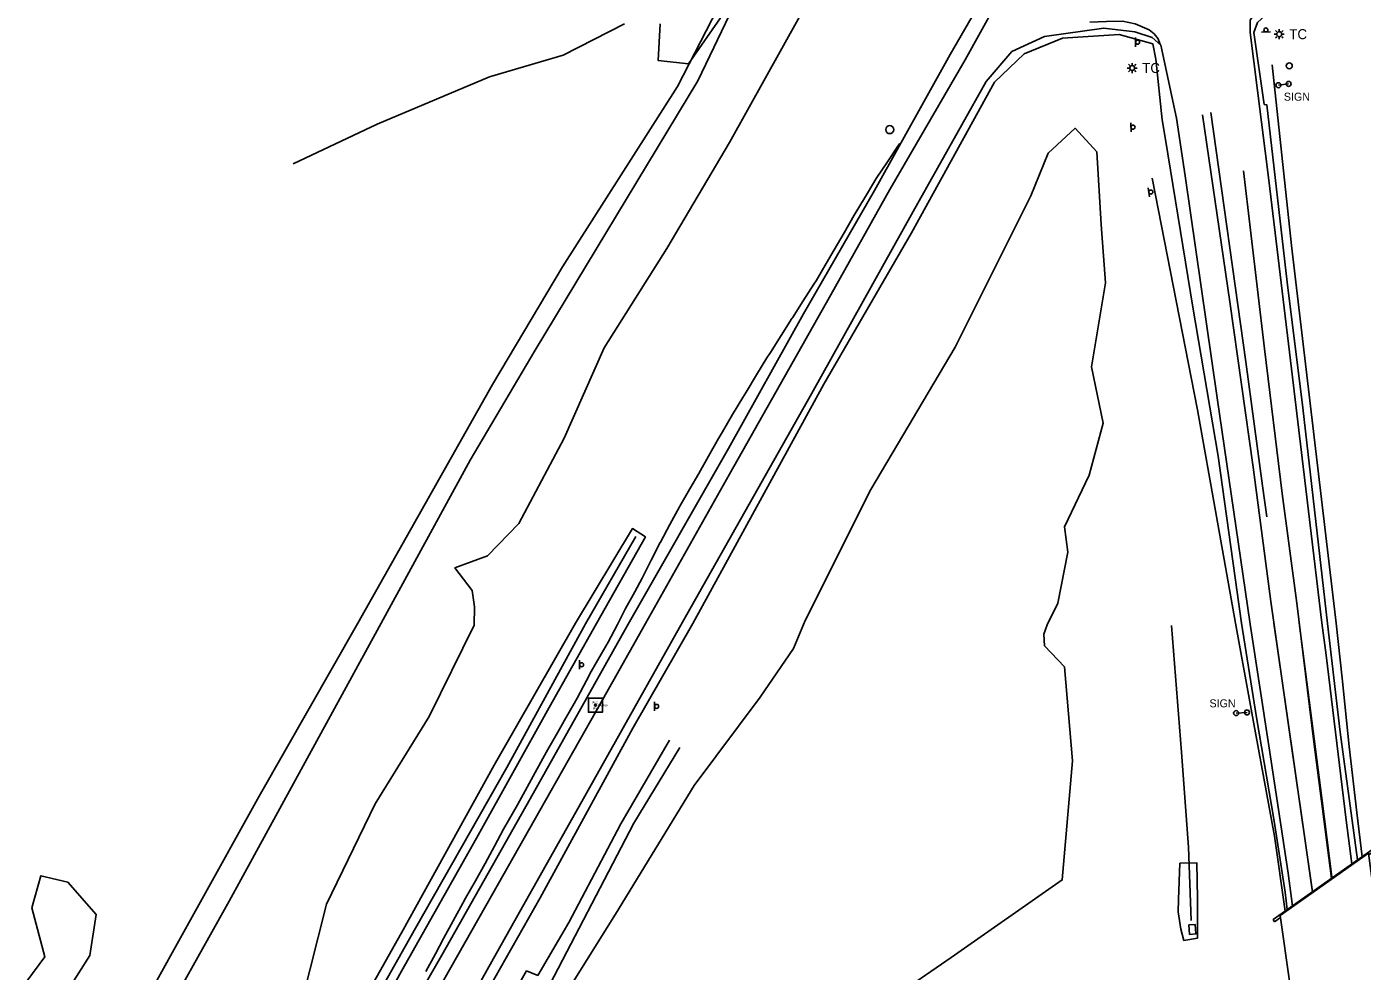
# Model space of a CAD drawing. Extents: x 1901471 to 1963503, y 756461 to 799997.
# Drawn here: x 1911356 to 1912024, y 761926 to 762398 of the extents above; entities that cross this region are included whole.
import ezdxf

# ---------------------------------------------------------------- set-up
doc = ezdxf.new("R2010")
doc.units = 0
for name, color, linetype in [('Default', 7, 'Continuous'), ('RD_DTM_BkLn1', 7, 'Continuous'), ('RD_EX_Bldg', 7, 'Continuous'), ('RD_EX_BldgApp', 7, 'Continuous'), ('RD_EX_Bridge', 7, 'Continuous'), ('RD_EX_DR_ErosCtrl', 7, 'Continuous'), ('RD_EX_DR_Inlet', 7, 'Continuous'), ('RD_EX_GuardRail', 7, 'Continuous'), ('RD_EX_H2O', 7, 'Continuous'), ('RD_EX_Misc', 7, 'Continuous'), ('RD_EX_Road', 7, 'Continuous'), ('RD_EX_Road_txCode', 7, 'Continuous'), ('RD_EX_UT', 7, 'Continuous'), ('RD_EX_VEG', 7, 'Continuous'), ('RD_HC_Survey', 7, 'Continuous'), ('RD_HC_txCode', 7, 'Continuous'), ('RD_SMD_Locator', 7, 'Continuous')]:
    doc.layers.add(name, color=color, linetype=linetype)

# ---------------------------------------------------------------- blocks, each defined once
blk = doc.blocks.new('TSP')
at = {"layer": 'Default'}
for points in [[(-0.127, 0), (-0.0635, 0)], [(-0.0635, 0.0635), (-0.09525, 0.09525)], [(0, 0.0635), (0, 0.127)], [(0.0635, 0.0635), (0.09525, 0.09525)], [(0.0635, 0), (0.127, 0)], [(-0.0635, -0.0635), (-0.09525, -0.09525)], [(0, -0.0635), (0, -0.127)], [(0.0635, -0.0635), (0.09525, -0.09525)]]:
    blk.add_lwpolyline(points, dxfattribs=at)
for start, end in [(0, 180), (180, 0)]:
    blk.add_arc((0, 0), 0.0635, start, end, dxfattribs=at)
blk = doc.blocks.new('POST')
at = {"layer": 'Default'}
for start, end in [(90, 270), (270, 90)]:
    blk.add_arc((0, 0), 0.127, start, end, dxfattribs=at)
blk = doc.blocks.new('OP')
at = {"layer": 'Default'}
for start, end in [(90, 270), (270, 90)]:
    blk.add_arc((0, 0), 0.127, start, end, dxfattribs=at)
blk = doc.blocks.new('SIGNPOST')
at = {"layer": 'Default'}
for start, end in [(90, 270), (270, 90)]:
    blk.add_arc((0, 0), 0.127, start, end, dxfattribs=at)
blk = doc.blocks.new('SIGN')
at = {"layer": 'RD_EX_BldgApp'}
blk.add_line((-4.5, -2), (4.5, -2), dxfattribs=at)
blk.add_circle((0, 0), 2, dxfattribs=at)

msp = doc.modelspace()

# ---------------------------------------------------------------- linework, layer by layer
at = {"layer": 'RD_DTM_BkLn1'}
msp.add_lwpolyline([(1911555.76, 761925.91), (1911560.46, 761934.72), (1911564.6, 761942.48), (1911569.37, 761951.26), (1911574.13, 761960.04), (1911575.54, 761962.62), (1911580.47, 761971.3), (1911585.32, 761979.83), (1911590.03, 761988.63), (1911594.54, 761997.05), (1911599.46, 762005.74), (1911601.48, 762009.3), (1911606.34, 762018.02), (1911609.43, 762023.57), (1911614.21, 762032.33), (1911616.74, 762036.95), (1911621.66, 762045.64), (1911624.8, 762051.17), (1911629.79, 762059.82), (1911631.36, 762062.53), (1911635.96, 762071.4), (1911638.32, 762075.96), (1911643.36, 762084.59), (1911646.87, 762090.59), (1911651.47, 762099.45), (1911655.39, 762106.99), (1911660.16, 762115.77), (1911663.88, 762122.61), (1911668.39, 762131.52), (1911672.89, 762140.43), (1911672.96, 762140.56), (1911677.7, 762149.36), (1911682.44, 762158.16), (1911682.66, 762158.58), (1911687.67, 762167.22), (1911692.15, 762174.94), (1911697.07, 762183.63), (1911701.99, 762192.33), (1911703.94, 762195.76), (1911709.06, 762204.34), (1911714.18, 762212.92), (1911715.8, 762215.64), (1911721.03, 762224.16), (1911726.25, 762232.68), (1911727.97, 762235.48), (1911733.35, 762243.91), (1911738.73, 762252.33), (1911739, 762252.76), (1911744.35, 762261.2), (1911749.7, 762269.64), (1911750.77, 762271.32), (1911755.86, 762279.91), (1911759.86, 762286.66), (1911764.87, 762295.3), (1911769.91, 762304.01), (1911775.03, 762312.59), (1911780.15, 762321.18), (1911780.93, 762322.48), (1911786.5, 762330.78), (1911792.06, 762339.09), (1911792.64, 762339.94)], dxfattribs=at)
at = {"layer": 'RD_EX_Bldg'}
for points in [[(1911981.94, 762369.04), (1911987.07, 762369.71)], [(1911960.81, 762055.09), (1911966.26, 762055.45)], [(1911980.03, 761950.73), (1911979.39, 761951.88), (1912030.4, 761987.97), (1912030.65, 761986.82), (1912027.13, 761984.3)], [(1911983.02, 761952.86), (1911980.03, 761950.73)]]:
    msp.add_lwpolyline(points, dxfattribs=at)
at = {"layer": 'RD_EX_Bridge'}
msp.add_lwpolyline([(1911982.87, 761953.96), (1912027.01, 761985.15), (1912046.45, 761837.59), (1912062.04, 761721.82), (1912065.88, 761684.27), (1912022.71, 761654.96), (1912003.98, 761792.72), (1911987.67, 761919.89)], close=True, dxfattribs=at)
at = {"layer": 'RD_EX_DR_ErosCtrl'}
for points in [[(1911506.97, 761859.7), (1911543.59, 761926.09), (1911580.96, 761992.49), (1911617.33, 762057.88), (1911641, 762099.86), (1911665.45, 762143.22), (1911658.96, 762147.4), (1911630.53, 762100.11), (1911589.93, 762029.11), (1911543.59, 761945.28), (1911498, 761864.44)], [(1911682.72, 762037.87), (1911659.72, 762000.13), (1911613.51, 761911.34), (1911584.65, 761860.59), (1911578.8, 761857.97), (1911568.51, 761838.6), (1911539.65, 761785.43), (1911526.94, 761758.08), (1911507.97, 761709.55), (1911497.85, 761680.1), (1911486.78, 761684.53), (1911506.76, 761736.59), (1911520.89, 761769.89), (1911545.51, 761819.23), (1911569.72, 761862.91), (1911606.04, 761926.18), (1911611.69, 761923.96), (1911627.23, 761950.39), (1911653.26, 761999.73), (1911677.48, 762041.6)]]:
    msp.add_lwpolyline(points, dxfattribs=at)
msp.add_lwpolyline([(1911932.74, 761980.1), (1911932.07, 761961.96), (1911931.82, 761955.73), (1911933.13, 761947.13), (1911934.72, 761941.44), (1911941.47, 761942.5), (1911941.47, 761962.36), (1911941.21, 761980.23)], close=True, dxfattribs=at)
at = {"layer": 'RD_EX_DR_Inlet'}
msp.add_lwpolyline([(1911937.5, 761944.48), (1911937.22, 761949.2), (1911940.41, 761949.39), (1911940.69, 761944.67)], close=True, dxfattribs=at)
at = {"layer": 'RD_EX_GuardRail'}
for points in [[(1912023.79, 761983.29), (1912021.09, 762005.48), (1912017.26, 762038.44), (1912013.82, 762072.55), (1912010.76, 762100.02), (1911988.46, 762288.85), (1911978.89, 762379.3)], [(1911918.91, 762322.51), (1911941.56, 762206.69), (1911960.52, 762100.02), (1911969.32, 762051.57), (1911980.03, 761993.55), (1911985.37, 761956.1)]]:
    msp.add_lwpolyline(points, dxfattribs=at)
at = {"layer": 'RD_EX_H2O'}
for points in [[(1911510.71, 761876.94), (1911550.57, 761947.57), (1911596.16, 762027.91), (1911635.52, 762099.79), (1911660.63, 762143.43)], [(1911928.55, 762098.89), (1911933.46, 762035.58), (1911937.08, 761988.03), (1911938.37, 761951.33)]]:
    msp.add_lwpolyline(points, dxfattribs=at)
at = {"layer": 'RD_EX_Road'}
for points in [[(1911513.07, 761845.99), (1911563.75, 761934.03), (1911607.85, 762012.2), (1911656.89, 762099.58), (1911707.1, 762187.38), (1911744.57, 762254.68), (1911779.95, 762316.33), (1911817.84, 762384.47), (1911858.66, 762455.12), (1911876.87, 762491.02), (1911885.87, 762514.04), (1911891.52, 762539.06), (1911895.5, 762566.69), (1911891.73, 762628.96), (1911881.89, 762736.56), (1911876.66, 762821.44)], [(1911561.16, 761915.51), (1911589.15, 761964.97), (1911612.66, 762006.46), (1911641.04, 762056.41), (1911665.52, 762099.94), (1911707.52, 762174.62), (1911758.18, 762264.31), (1911787.69, 762316.96), (1911825.37, 762381.75), (1911863.68, 762451.14), (1911877.71, 762478.14), (1911887.34, 762500.12), (1911894.24, 762521.16), (1911897.8, 762543.35), (1911898.43, 762564.7), (1911895.71, 762595.16), (1911889.01, 762670.2), (1911883.78, 762741.06), (1911878.27, 762824.19)], [(1911412.01, 761904.89), (1911472.35, 762013.5), (1911521.72, 762099.99), (1911589.01, 762219.45), (1911624.1, 762278.32), (1911681.53, 762368.45), (1911704.5, 762413.28), (1911719.18, 762448.69)], [(1911729.39, 762449.97), (1911691.74, 762371.32), (1911610.38, 762236.52), (1911577.84, 762181.65), (1911533.42, 762099.99), (1911457.36, 761961.02), (1911418.23, 761890.99)], [(1912039.2, 762417.51), (1912009.74, 762420.35), (1911999.15, 762419.58), (1911989.07, 762416.48), (1911979.77, 762412.86), (1911972.01, 762407.95), (1911967.88, 762401.49), (1911967.88, 762395.41), (1911977.18, 762321.5), (1911989.07, 762223.04), (1912003.69, 762100.22), (1912005.85, 762084.13), (1912015.78, 762001.54), (1912018.66, 761979.66)], [(1912054.8, 762411.37), (1912022.35, 762415.13), (1912007.7, 762415.66), (1911991.37, 762412.52), (1911976.93, 762405.4), (1911971.49, 762400.38), (1911969.6, 762395.35), (1911974.84, 762359.45), (1911976.09, 762359.24), (1911986.35, 762270.49), (1911994.09, 762207.79), (1912006.54, 762099.97), (1912012.79, 762045.64), (1912021.57, 761981.72)], [(1911887.72, 762400.55), (1911895.99, 762400.95), (1911904.02, 762401.04), (1911910.26, 762399.82), (1911917.32, 762396.82), (1911919.91, 762394.67), (1911921.86, 762392.16), (1911922.79, 762389.42)], [(1911986.4, 761956.84), (1911985.33, 761965.53), (1911979.83, 762001.08), (1911970.98, 762052.89), (1911963.5, 762100.12), (1911951.81, 762183.51), (1911939.25, 762258.14), (1911925.43, 762341.97), (1911923.76, 762351.71), (1911920.62, 762382.06), (1911919.15, 762389.81), (1911902.41, 762394.41), (1911873.94, 762392.53), (1911854.89, 762384.78), (1911840.03, 762370.55), (1911798.58, 762295.19), (1911754.62, 762219.52), (1911689.15, 762099.91), (1911659.2, 762047.58), (1911612.79, 761962.67), (1911556.18, 761862.78)], [(1911988.97, 761958.65), (1911986.84, 761975.08), (1911977.13, 762038.68), (1911967.84, 762099.57), (1911951.34, 762212.7), (1911935.31, 762323.7), (1911930.92, 762352.64), (1911923.17, 762389.08), (1911918.78, 762392.96), (1911910.25, 762395.8), (1911894.74, 762397.61), (1911865.02, 762393.47), (1911848.74, 762385.98), (1911835.82, 762370.86), (1911799.38, 762305.87), (1911748.47, 762214.77), (1911683.99, 762100.53), (1911659.69, 762057.29), (1911630.74, 762005.49), (1911601, 761952.92), (1911571.66, 761900.55)], [(1911944.08, 762354.3), (1911957.64, 762260.66), (1911969.32, 762178.05), (1911978.18, 762110.89), (1911988.16, 762040.9), (1911995.32, 761991.26), (1911998.76, 761966.73)], [(1911948.22, 762355.33), (1911965.74, 762230.8), (1911974.03, 762168.73), (1911976.11, 762153.18)], [(1912008.5, 761972.47), (1911999.66, 762040.8), (1911991.18, 762110.04), (1911983.83, 762164.96), (1911974.98, 762237.21), (1911964.42, 762326.32)], [(1911998.98, 761965.74), (1911998.97, 761965.8), (1911985.92, 762056.31), (1911979.61, 762100.05)], [(1911992.38, 762100.19), (1912003.64, 762012.57), (1912008.72, 761973.22), (1912008.79, 761972.68)]]:
    msp.add_lwpolyline(points, dxfattribs=at)
at = {"layer": 'RD_EX_VEG'}
for points in [[(1911489.34, 762329.79), (1911531.36, 762349.55), (1911587.56, 762373.32), (1911624.3, 762384.13), (1911655.09, 762399.8)], [(1911742.63, 762403.58), (1911707.51, 762340.37), (1911676.17, 762287.41), (1911644.83, 762237.71), (1911624.84, 762192.59), (1911602.14, 762149.9), (1911586.47, 762133.69), (1911570.27, 762127.75), (1911578.91, 762116.4), (1911579.99, 762108.3), (1911579.93, 762099.14), (1911557.42, 762053.48), (1911530.41, 762009.76), (1911505.98, 761959.6), (1911493.76, 761910.73)], [(1911672.93, 762399.8), (1911671.84, 762381.43), (1911686.97, 762379.81), (1911704.18, 762404.34)], [(1911603.58, 761879.4), (1911650.46, 761954.63), (1911689.82, 762018.87), (1911722.8, 762063.14), (1911739.59, 762087.45), (1911745.37, 762101.34), (1911778.25, 762166.83), (1911820.39, 762238.15), (1911858.22, 762313.8), (1911866.86, 762335.14), (1911880.37, 762347.57), (1911891.17, 762335.68), (1911893.34, 762299.48), (1911895.5, 762270.3), (1911888.47, 762228.16), (1911894.42, 762200.06), (1911887.39, 762174.13), (1911874.96, 762148.19), (1911876.59, 762135.49), (1911871.72, 762110.1), (1911866.32, 762099.29), (1911864.73, 762094.53), (1911865.08, 762088.81), (1911875.01, 762078.19), (1911879.06, 762031.31), (1911873.85, 761971.7), (1911818.3, 761932.93), (1911732.64, 761873.9)], [(1911376.73, 761916.52), (1911387.66, 761933.88), (1911390.88, 761954.46), (1911376.73, 761970.53), (1911363.22, 761973.75), (1911358.72, 761957.67), (1911365.15, 761933.24), (1911356.15, 761921.02)]]:
    msp.add_lwpolyline(points, dxfattribs=at)
at = {"layer": 'RD_HC_Survey'}
msp.add_lwpolyline([(1911644.02, 762062.57), (1911636.95, 762062.57), (1911636.95, 762055.5), (1911644.02, 762055.5)], close=True, dxfattribs=at)
msp.add_circle((1911640.49, 762059.03), 0.5, dxfattribs=at)
at = {"layer": 'RD_SMD_Locator'}
msp.add_circle((1911640.49, 762059.03), 0.001, dxfattribs=at)

# ---------------------------------------------------------------- block references
at = {"layer": 'RD_EX_Bldg', "xscale": 0.5039370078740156}
for p, yscale, rotation in [((1911911.55, 762390.58), 0.5039370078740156, -90.00000000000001), ((1911975.69, 762396.69), 0.5039370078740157, 1.363928), ((1911909.25, 762348.08), 0.5039370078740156, -86.82017000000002), ((1911918.17, 762315.64), 0.5039370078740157, -81.46923400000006), ((1911633.58, 762079.26), 0.5039370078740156, -90.00000000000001), ((1911671.08, 762058.45), 0.5039370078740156, -90.00000000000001)]:
    msp.add_blockref('SIGN', p, dxfattribs=dict(at, yscale=yscale, rotation=rotation))
at = {"layer": 'RD_EX_Bldg', "xscale": 9.84251968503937, "yscale": 9.84251968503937}
for p in [(1911981.94, 762369.04), (1911987.07, 762369.71), (1911960.81, 762055.09), (1911966.26, 762055.45)]:
    msp.add_blockref('SIGNPOST', p, dxfattribs=at)
at = {"layer": 'RD_EX_Misc', "xscale": 11.811023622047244, "yscale": 11.811023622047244}
msp.add_blockref('POST', (1911987.39, 762378.73), dxfattribs=at)
at = {"layer": 'RD_EX_UT'}
for name, p, xscale, yscale in [('TSP', (1911982.38, 762394.57), 19.68503937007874, 19.68503937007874), ('TSP', (1911908.85, 762377.65), 19.68503937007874, 19.68503937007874), ('OP', (1911787.65, 762346.83), 15.748031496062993, 15.748031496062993)]:
    msp.add_blockref(name, p, dxfattribs=dict(at, xscale=xscale, yscale=yscale))

# ---------------------------------------------------------------- texts
at = {"layer": 'RD_EX_Road'}
for p in [(1911984.68, 762361.3), (1911947.49, 762057.99)]:
    msp.add_text('SIGN', height=4, dxfattribs=at).set_placement(p)
at = {"layer": 'RD_EX_Road_txCode'}
msp.add_text('436.480', height=1, dxfattribs=at).set_placement((1911641.49, 762058.53))
at = {"layer": 'RD_EX_UT'}
for p in [(1911987.38, 762392.07), (1911913.85, 762375.15)]:
    msp.add_text('TC', height=5, dxfattribs=at).set_placement(p)
at = {"layer": 'RD_HC_txCode'}
for s, p in [('9002', (1911638.78, 762060.03)), ('MSC', (1911639.17, 762057.03))]:
    msp.add_text(s, height=1, dxfattribs=at).set_placement(p)

doc.saveas('drawing.dxf')
